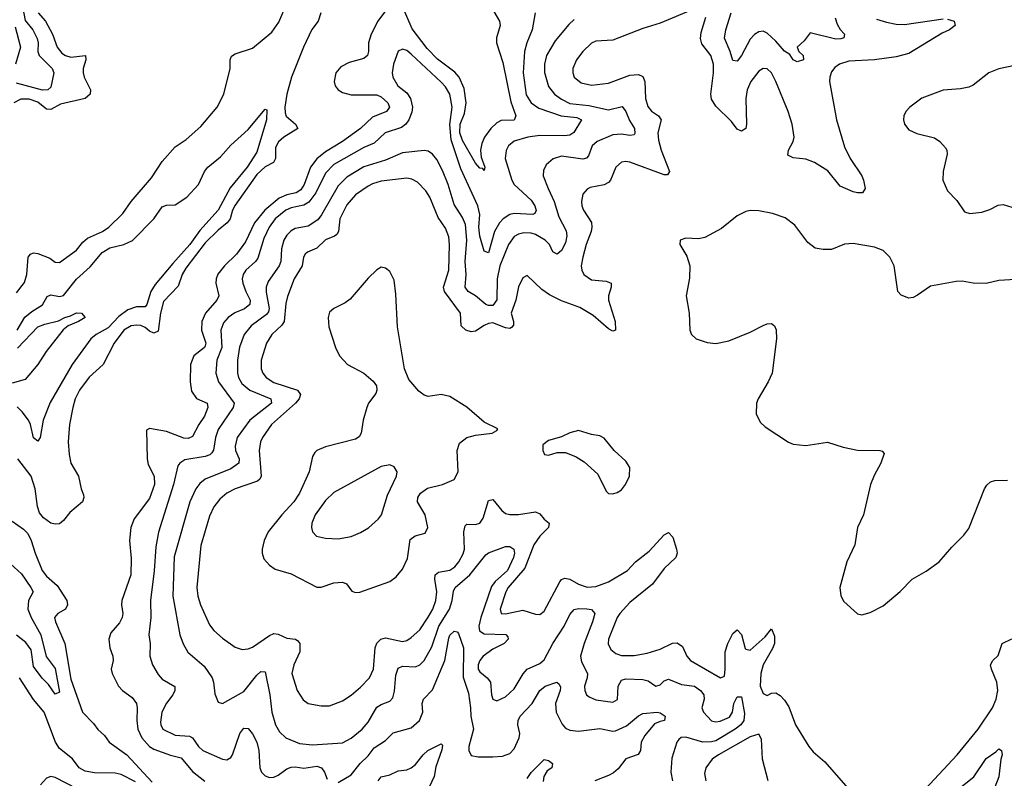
# Model space of a CAD drawing. Header units: inches. Extents: x 1682530 to 1839546, y 640742 to 791647.
# Tile 430 of 656: x 1714385 to 1718975, y 754921 to 758458. Entities that reach past the tile are written whole.
import ezdxf

# ---------------------------------------------------------------- set-up
doc = ezdxf.new("R2010")
doc.units = ezdxf.units.IN
doc.header["$MEASUREMENT"] = 0
doc.layers.add('B7715', color=7, linetype='Continuous')

msp = doc.modelspace()

# ---------------------------------------------------------------- linework, layer by layer
at = {"layer": 'B7715', "color": 5}
for points, elevation in [([(1714383.4, 758603.4), (1714410, 758453.7), (1714446.9, 758410), (1714467.3, 758370), (1714471.2, 758350), (1714470.1, 758310), (1714476.4, 758290), (1714536.3, 758230), (1714545.1, 758210), (1714530, 758143), (1714517, 758130), (1714490.9, 758129.1), (1714370, 758161)], 560), ([(1714370, 757183.6), (1714407.9, 757232.1), (1714418.7, 757270), (1714424.4, 757350), (1714435, 757365), (1714450, 757371.5), (1714470, 757368.4), (1714525.5, 757345.5), (1714550, 757327.5), (1714570, 757326.4), (1714650, 757383.2), (1714679.9, 757420.1), (1714701.5, 757438.5), (1714770.8, 757470), (1714800.6, 757490), (1714865.6, 757554.4), (1714904.1, 757610), (1714999.4, 757720.6), (1715050, 757796.1), (1715110, 757864.4), (1715161.5, 757898.5), (1715230, 757960.2), (1715306.1, 758050), (1715337, 758110), (1715366.3, 758230), (1715366, 758270), (1715372.7, 758287.3), (1715390, 758298.4), (1715470, 758324.4), (1715560.7, 758399.3), (1715593.4, 758446.6), (1715629.3, 758530)], 580), ([(1716113.8, 758530), (1716055.3, 758450), (1716023.2, 758390), (1716011.3, 758350), (1716011.2, 758310), (1716005.8, 758290), (1715990, 758277), (1715921.7, 758258.3), (1715882.5, 758237.5), (1715859.3, 758210), (1715851.8, 758170), (1715855.9, 758150), (1715869.1, 758130), (1715890, 758118.2), (1715930, 758107.1), (1716050, 758107), (1716070, 758097.8), (1716100.7, 758070), (1716108.8, 758050), (1716095, 758030), (1716030, 758003.6), (1715973.6, 757950), (1715889.5, 757890.5), (1715810, 757841.8), (1715770.3, 757809.7), (1715740.8, 757770), (1715711.4, 757690), (1715695.8, 757664.2), (1715673.5, 757650), (1715630, 757641.4), (1715594.6, 757625.4), (1715527.4, 757570), (1715479.6, 757510), (1715438, 757422), (1715395.4, 757364.6), (1715339.3, 757310), (1715309.4, 757270.6), (1715300.9, 757250), (1715299.9, 757230), (1715314, 757170), (1715304.4, 757150), (1715251.7, 757090), (1715233.5, 757050), (1715232.9, 757010), (1715253.3, 756950), (1715250, 756936.9), (1715247.2, 756930), (1715197, 756890), (1715182.1, 756850), (1715179.8, 756770), (1715186.5, 756726.5), (1715210, 756692.3), (1715258.9, 756670), (1715261.8, 756650), (1715247.1, 756610), (1715219.5, 756570), (1715190, 756514.5), (1715170, 756505.6), (1715150, 756507.5), (1715070, 756538.4), (1714990, 756552), (1714976.3, 756543.7), (1714978.9, 756410), (1714984.6, 756384.6), (1715012.5, 756330), (1715014.1, 756290), (1714990, 756224.8), (1714918.7, 756130), (1714903.2, 756090), (1714897.5, 756030), (1714905.5, 755945.5), (1714903.9, 755870), (1714861.1, 755750), (1714859.2, 755730), (1714865.9, 755690), (1714862.7, 755670), (1714850, 755645.3), (1714810, 755598.9), (1714800.6, 755570), (1714805.1, 755530), (1714819.3, 755490), (1714821, 755470), (1714812.3, 755430), (1714815.5, 755410), (1714845.6, 755350), (1714863.9, 755330), (1714910, 755298.4), (1714929.1, 755270), (1714933, 755250), (1714931, 755190), (1714936.6, 755150), (1714954.3, 755110), (1714990, 755068.6), (1715010, 755057.1), (1715088.8, 755028.8), (1715137.2, 755017.2), (1715190, 754953), (1715248.1, 754908.1)], 620), ([(1716595.8, 758495.8), (1716622.2, 758450), (1716624.7, 758430), (1716607.6, 758372.4), (1716607.5, 758350), (1716637.4, 758257.4), (1716675, 758075), (1716698, 758010), (1716690.6, 757989.4), (1716630, 757987.6), (1716610, 757977), (1716581.9, 757950), (1716551.9, 757910), (1716539, 757881), (1716533.2, 757850), (1716536.5, 757816.5), (1716552.7, 757770), (1716550, 757754), (1716543.9, 757763.9), (1716530, 757765.6), (1716510, 757789), (1716450, 757894.9), (1716437.2, 757930), (1716438.1, 757970), (1716459.2, 758020.8), (1716466.4, 758070), (1716456.7, 758136.7), (1716434.4, 758190), (1716412.9, 758212.9), (1716333.2, 758273.2), (1716284, 758324), (1716215, 758415), (1716165, 758530)], 620), ([(1714471.4, 758490), (1714504.9, 758450), (1714538.5, 758390), (1714559.8, 758330), (1714581.8, 758301.8), (1714598, 758290), (1714623.6, 758283.6), (1714692.3, 758290), (1714694, 758270), (1714681.4, 758230), (1714680.5, 758210), (1714685.7, 758190), (1714715.1, 758130), (1714714, 758110), (1714690.1, 758089.9), (1714575.6, 758064.4), (1714530, 758039), (1714510, 758040.9), (1714470, 758073.5), (1714430, 758087.7), (1714390, 758087.1), (1714358.6, 758070)], 580), ([(1715788.6, 758490), (1715775.9, 758450), (1715747.4, 758412.6), (1715707.6, 758330), (1715652.8, 758190), (1715630, 758109.7), (1715621.4, 758050), (1715622.8, 758022.8), (1715628.1, 758008.1), (1715670.2, 757970), (1715681.2, 757950), (1715616.3, 757910), (1715591.6, 757888.4), (1715578.3, 757861.7), (1715577.8, 757810), (1715568.6, 757791.4), (1715530, 757771.4), (1715490, 757735.5), (1715390, 757593.3), (1715377.8, 757570), (1715365.9, 757530), (1715352.9, 757510), (1715310, 757477.1), (1715250, 757417.7), (1715160.3, 757299.7), (1715143, 757270), (1715124.1, 757215.9), (1715056.2, 757143.8), (1715041.8, 757090), (1715030, 757005.1), (1715010, 756995.9), (1714990, 757005.7), (1714970, 757022.8), (1714950, 757031.6), (1714930, 757033.6), (1714905.3, 757030), (1714870.2, 757010), (1714825, 756950), (1714773.7, 756850), (1714709.4, 756790.6), (1714664.2, 756730), (1714644.2, 756690), (1714632.9, 756650), (1714616.8, 756570), (1714611.6, 756490), (1714616, 756430), (1714624.1, 756390), (1714659.5, 756330), (1714671.6, 756270), (1714682.3, 756242.3), (1714684.6, 756230), (1714677.7, 756210), (1714619.3, 756160.7), (1714590, 756123), (1714570, 756108), (1714550, 756105.1), (1714530, 756111.1), (1714495.6, 756135.6), (1714478, 756158), (1714468.4, 756188.4), (1714457.5, 756270), (1714438.7, 756330), (1714376.5, 756410)], 580), ([(1716788.5, 758490), (1716773.8, 758410), (1716749.5, 758350), (1716739, 758310), (1716732.8, 758210), (1716746.7, 758106.7), (1716768.8, 758070), (1716804.7, 758044.7), (1716909.7, 758009.7), (1716981.9, 758001.9), (1717003.6, 757990), (1716967.7, 757932.3), (1716950, 757919.6), (1716924.4, 757915.6), (1716810, 757917.3), (1716753.4, 757910), (1716690, 757891.8), (1716664.1, 757870), (1716652.6, 757847.4), (1716648.3, 757810), (1716679.3, 757710), (1716690.1, 757690), (1716770, 757616.6), (1716785.9, 757590), (1716791.9, 757568.1), (1716786.5, 757553.5), (1716777.3, 757550), (1716690, 757554.5), (1716670, 757549.5), (1716638.8, 757530), (1716621.2, 757510), (1716598.3, 757470), (1716570, 757371.3), (1716550, 757378.4), (1716530, 757448.2), (1716525.6, 757490), (1716529.9, 757550), (1716521.2, 757590), (1716441.8, 757761.8), (1716397.1, 757897.1), (1716390.7, 757969.3), (1716401.1, 758050), (1716389.9, 758110), (1716370, 758144.8), (1716350, 758167), (1716210, 758297.5), (1716190, 758313.3), (1716170, 758319.8), (1716150, 758311.1), (1716127, 758250), (1716121.8, 758210), (1716124.3, 758190), (1716147.7, 758150), (1716190, 758117.3), (1716206.9, 758090), (1716215.9, 758050), (1716212.9, 758027.1), (1716199.8, 757990), (1716184.8, 757970), (1716165.2, 757954.8), (1716089.3, 757930.7), (1716037.7, 757882.3), (1715990, 757862.2), (1715850, 757783.2), (1715810, 757741.8), (1715766.1, 757650), (1715733.1, 757606.9), (1715710, 757592.8), (1715650, 757580.5), (1715626.4, 757570), (1715576.8, 757530), (1715547.9, 757490), (1715522.9, 757437.1), (1715494.6, 757345.4), (1715483.8, 757330), (1715438.6, 757290), (1715426.7, 757270), (1715422.3, 757250), (1715426.1, 757230), (1715439.1, 757190), (1715459.3, 757150), (1715457.9, 757130), (1715433.5, 757110), (1715388.5, 757091.5), (1715357.4, 757070), (1715335.6, 757044.4), (1715323.4, 757010), (1715326.7, 756930), (1715304.7, 756870), (1715299.3, 756810), (1715311.2, 756770), (1715384.6, 756670), (1715380.5, 756650), (1715310, 756547.7), (1715297.3, 756510), (1715288.6, 756451.4), (1715281.2, 756438.8), (1715271, 756429), (1715250, 756421.7), (1715154.4, 756405.6), (1715131.3, 756390), (1715122.6, 756377.4), (1715101.5, 756290), (1715031.5, 756068.5), (1715019.7, 756000.3), (1715012.5, 755887.5), (1714995.6, 755750), (1714996.8, 755670), (1714987.6, 755590), (1714992.7, 755550), (1714991.9, 755490), (1715003.5, 755450), (1715030, 755405.7), (1715050, 755383.6), (1715108.7, 755348.7), (1715108.9, 755330), (1715099.6, 755310), (1715069.4, 755270.6), (1715048.5, 755230), (1715042.2, 755182.2), (1715042.9, 755170), (1715053.1, 755150), (1715110, 755122.4), (1715177.5, 755117.5), (1715190.2, 755110), (1715219, 755070), (1715239.6, 755050), (1715330, 755010.2), (1715350, 755007.2), (1715370, 755018.7), (1715376.8, 755030), (1715411.9, 755130), (1715430, 755154.6), (1715450, 755153.7), (1715470, 755127.9), (1715490.1, 755090), (1715500.1, 755050), (1715504.5, 754970), (1715513.1, 754950), (1715530, 754933.1), (1715550, 754925.1), (1715570, 754926.3), (1715590, 754935.3), (1715630, 754965), (1715650, 754972.3), (1715670, 754974.3), (1715710, 754968), (1715770, 754977.9), (1715792.8, 754970), (1715806, 754950), (1715817.8, 754917.8)], 640), ([(1717530, 758508.4), (1717370, 758441), (1717290, 758416.8), (1717150, 758362.3), (1717070, 758356.8), (1717050, 758348.9), (1717010.2, 758310), (1716980.2, 758270), (1716964.1, 758230), (1716963.5, 758210), (1716969.3, 758190), (1717002.6, 758162.6), (1717050, 758153), (1717130, 758161.4), (1717230, 758199), (1717270, 758201.4), (1717290, 758192.3), (1717298.5, 758170), (1717301.8, 758090), (1717312.8, 758052.8), (1717330.5, 758030.5), (1717363.2, 758010), (1717375.5, 757990), (1717360.1, 757930), (1717363.6, 757896.4), (1717374.7, 757850), (1717414.3, 757750), (1717405.1, 757734.9), (1717390, 757734), (1717230, 757792.9), (1717210, 757796.2), (1717190, 757792.9), (1717163.5, 757770), (1717139.5, 757710), (1717130, 757698.7), (1717110, 757688.1), (1717044.8, 757675.2), (1717030, 757667.6), (1717010, 757644.5), (1717003.2, 757610), (1717005.7, 757590), (1717013.5, 757570), (1717050, 757511.7), (1717052.8, 757490), (1717049.5, 757470), (1717025.2, 757410), (1717010.1, 757350.1), (1717003, 757310), (1717005.3, 757290), (1717015, 757270), (1717050, 757244.7), (1717119.3, 757239.3), (1717142, 757230), (1717142.8, 757210), (1717129.3, 757170), (1717129.3, 757150), (1717160.2, 757050), (1717162.8, 757010), (1717150, 757006), (1717130, 757016.1), (1717058.6, 757078.6), (1716996.6, 757116.6), (1716910, 757146.7), (1716854.2, 757174.2), (1716819.1, 757199.1), (1716750, 757265.1), (1716730, 757254.5), (1716710, 757212.7), (1716697.5, 757150), (1716675.9, 757090), (1716687.1, 757050), (1716686.3, 757033.7), (1716677.8, 757022.2), (1716670, 757018.3), (1716650, 757021.1), (1716590, 757044), (1716570, 757040.9), (1716550, 757031.3), (1716510, 757004.8), (1716490, 757002.3), (1716465.1, 757010), (1716443.5, 757030), (1716439.3, 757090), (1716364.7, 757190), (1716361.4, 757210), (1716385.8, 757290), (1716389, 757409), (1716384.8, 757444.8), (1716370, 757486.2), (1716336.1, 757536.1), (1716296.4, 757630), (1716279, 757659), (1716239.9, 757699.9), (1716213.8, 757713.8), (1716190, 757718.8), (1716070, 757705.2), (1716030, 757692.6), (1716010, 757681.4), (1715950, 757641.8), (1715910, 757595), (1715878.2, 757530), (1715870.5, 757470), (1715863.2, 757456.8), (1715852, 757448), (1715810, 757431.4), (1715770, 757392.4), (1715726.5, 757373.5), (1715715.8, 757364.2), (1715708.2, 757350), (1715701.9, 757310), (1715664.7, 757250), (1715632.8, 757167.2), (1715625.4, 757134.6), (1715618.1, 757050), (1715607.1, 757032.9), (1715559.8, 756990), (1715536.4, 756950), (1715510.9, 756870), (1715510.2, 756830), (1715518.2, 756810), (1715534.7, 756790), (1715570, 756766.5), (1715680.5, 756730), (1715693.7, 756710), (1715688.6, 756690), (1715670.8, 756669.2), (1715559.5, 756570), (1715516.8, 756510), (1715508.2, 756490), (1715501.9, 756450), (1715510.5, 756330), (1715504, 756316), (1715493.2, 756306.8), (1715389.3, 756270.7), (1715350.2, 756250), (1715317.7, 756222.3), (1715290, 756186), (1715270, 756142.4), (1715230, 756006.6), (1715210.9, 755810), (1715216.3, 755770), (1715227.8, 755730), (1715270, 755636.5), (1715290.1, 755610.1), (1715330, 755574.7), (1715390, 755532.4), (1715421.8, 755521.8), (1715450, 755523.9), (1715470, 755532.2), (1715550, 755587.2), (1715570, 755596.1), (1715590, 755592.5), (1715630, 755574), (1715670.1, 755570.1), (1715682.1, 755562.1), (1715690.7, 755550), (1715691.1, 755510), (1715663.4, 755450), (1715654.3, 755410), (1715678.9, 755330), (1715707, 755287), (1715730, 755270.2), (1715790, 755258.5), (1715830, 755259.2), (1715890, 755282.8), (1715930, 755309.3), (1715974.5, 755345.5), (1716015.9, 755390), (1716033.9, 755430), (1716042.2, 755530), (1716049.6, 755550.4), (1716068.1, 755570), (1716090, 755576.1), (1716170, 755558.2), (1716190, 755564.1), (1716210, 755577.1), (1716250, 755613.8), (1716290, 755672.7), (1716310.3, 755710), (1716324.9, 755750), (1716329.9, 755790), (1716319.7, 755850), (1716322.1, 755870), (1716338.1, 755881.9), (1716390, 755891.4), (1716412.9, 755907.1), (1716432.8, 755930), (1716452.6, 755967.4), (1716458.2, 755990), (1716456, 756070), (1716461.7, 756098.3), (1716470, 756105.2), (1716510, 756103.6), (1716530, 756110.8), (1716545.6, 756134.4), (1716570, 756216.5), (1716590, 756220.7), (1716632, 756170), (1716650, 756156.3), (1716670, 756150.1), (1716710, 756151.5), (1716790, 756164), (1716810, 756153.4), (1716830, 756128.6), (1716852.8, 756110), (1716849.4, 756090), (1716809.5, 756050.5), (1716782.3, 756010), (1716739.3, 755900.7), (1716662.4, 755810), (1716651.2, 755790), (1716624.3, 755710), (1716630, 755689.3), (1716650, 755687.8), (1716730, 755705.1), (1716790, 755685.5), (1716810, 755684.6), (1716830, 755700.4), (1716902.5, 755837.5), (1716910, 755847.6), (1716926.3, 755853.7), (1716950, 755848.9), (1716990, 755825.8), (1717030, 755812.5), (1717070, 755814.6), (1717130, 755837.2), (1717218, 755890), (1717256.1, 755930), (1717319.3, 755980.7), (1717390, 756055.6), (1717410, 756066.7), (1717430, 756044.9), (1717446.8, 755990), (1717450.1, 755970), (1717443.2, 755950), (1717390, 755899.3), (1717334.4, 755825.6), (1717230, 755739.9), (1717183.2, 755690), (1717170.1, 755670), (1717130.2, 755570), (1717128, 755548), (1717141.3, 755521.3), (1717163.5, 755503.5), (1717190, 755494), (1717250, 755492.9), (1717310, 755505.2), (1717370, 755523.8), (1717428.5, 755551.5), (1717450, 755552.9), (1717475.2, 755535.2), (1717494.9, 755490), (1717512, 755470), (1717651.3, 755388.7), (1717670, 755397.6), (1717674.3, 755430), (1717674.3, 755510), (1717686.1, 755550), (1717710, 755596.4), (1717730, 755613.7), (1717750, 755592), (1717766.8, 755526.8), (1717770, 755522.4), (1717790, 755519), (1717859.5, 755580.5), (1717890, 755617.3), (1717904, 755584), (1717903.6, 755550), (1717894.5, 755525.5), (1717850.2, 755450), (1717839.8, 755410), (1717837.4, 755350), (1717850, 755316.3), (1717870, 755306.8), (1717890, 755317.3), (1717910, 755319.1), (1717930, 755307.7), (1717950, 755285.5), (1717970, 755254), (1718000.9, 755170), (1718063.1, 755070), (1718084.6, 755044.6), (1718137.6, 754997.6), (1718267.7, 754850)], 680), ([(1718186.5, 758466.5), (1718196.2, 758436.2), (1718210, 758412.4), (1718230.3, 758390), (1718226.6, 758373.4), (1718212.3, 758367.7), (1718190, 758367.4), (1718070, 758397), (1718041.4, 758358.6), (1718009.1, 758330), (1718017.6, 758310), (1718036.5, 758290), (1718038.4, 758270), (1718010, 758260.7), (1717989.9, 758269.9), (1717974.9, 758294.9), (1717950, 758311.2), (1717910, 758357.4), (1717870, 758394.5), (1717850, 758404.1), (1717830, 758401.3), (1717810, 758388.2), (1717790, 758366.3), (1717750, 758290.9), (1717730, 758263.5), (1717710, 758267.3), (1717697.1, 758310), (1717670.8, 758370.8), (1717676.6, 758410), (1717702.1, 758490)], 660), ([(1716970, 758457.8), (1716945, 758435), (1716880.5, 758359.5), (1716841.5, 758290), (1716831.8, 758250), (1716831.8, 758211.8), (1716850, 758146.7), (1716878.6, 758110), (1716910, 758087.3), (1716950, 758066.8), (1717038.1, 758058.1), (1717130, 758037.2), (1717193, 758053), (1717210, 758030.3), (1717227.3, 757987.3), (1717250.9, 757950), (1717253.3, 757926.7), (1717250, 757921.3), (1717230, 757917.8), (1717190, 757924.4), (1717150, 757920.1), (1717077.3, 757890), (1717053.9, 757870), (1717036.3, 757823.7), (1717027.4, 757812.6), (1717010, 757808.1), (1716910, 757821.2), (1716871.3, 757808.7), (1716838.9, 757781.1), (1716826.2, 757753.8), (1716826, 757730), (1716847.9, 757670), (1716876.9, 757610), (1716898.4, 757538.4), (1716932.6, 757472.6), (1716935.5, 757450), (1716930, 757416.9), (1716910, 757382.2), (1716890, 757364.5), (1716870, 757375.1), (1716854.5, 757410), (1716834.5, 757430), (1716790, 757455.7), (1716770, 757462.7), (1716735.3, 757464.7), (1716710, 757458.5), (1716690, 757446.3), (1716664.1, 757410), (1716623.3, 757310), (1716610.5, 757250), (1716608.8, 757151.2), (1716590, 757125.4), (1716570, 757124.5), (1716558.8, 757130), (1716510.6, 757170), (1716476.2, 757190), (1716461.1, 757210), (1716466.1, 757270), (1716462.2, 757330), (1716469.2, 757430), (1716462.5, 757502.5), (1716450, 757535.5), (1716410, 757596.4), (1716381.8, 757690), (1716355.3, 757755.3), (1716330, 757805.1), (1716310, 757831), (1716290, 757844.8), (1716270, 757847.3), (1716170, 757837.2), (1716090, 757802.9), (1715990, 757772.1), (1715910, 757723.6), (1715870, 757682.7), (1715792.8, 757547.2), (1715774.7, 757525.3), (1715730, 757494.9), (1715670, 757483.4), (1715650, 757472.8), (1715630, 757453.3), (1715615.9, 757430), (1715605.8, 757390), (1715602.9, 757330), (1715595.2, 757310), (1715543.6, 757236.4), (1715534.3, 757210), (1715533.4, 757186.6), (1715548, 757112), (1715544.5, 757095.5), (1715536, 757084), (1715463.5, 757030), (1715430.8, 756990), (1715409.3, 756930.7), (1715400.1, 756870), (1715401.1, 756810), (1715405.5, 756790), (1715421.2, 756761.2), (1715458, 756730), (1715556.6, 756690), (1715559.5, 756670), (1715458, 756590), (1715399.6, 756510), (1715389, 756470), (1715391.7, 756450), (1715407.5, 756410), (1715406, 756390), (1715370, 756363.2), (1715250, 756315.2), (1715225.1, 756294.9), (1715205.5, 756270), (1715178.4, 756210), (1715105.9, 755954.1), (1715099.6, 755770), (1715130.9, 755590), (1715147.4, 755547.4), (1715169.5, 755509.5), (1715244.4, 755444.4), (1715282, 755390), (1715288.7, 755370), (1715295.4, 755315.4), (1715310, 755276), (1715330, 755270.5), (1715430, 755325.6), (1715490, 755402.6), (1715510, 755418.4), (1715530, 755417.6), (1715551.1, 755310), (1715560.5, 755230), (1715577.4, 755170), (1715597, 755137), (1715626, 755110), (1715690, 755083.8), (1715750, 755077.1), (1715890, 755086), (1715930, 755107.7), (1715981.2, 755150), (1716010, 755183.2), (1716050, 755253), (1716070, 755265.5), (1716110, 755280.2), (1716124.3, 755295.7), (1716132.9, 755327.1), (1716137.8, 755402.2), (1716150, 755434.2), (1716170, 755443.9), (1716230, 755441.2), (1716250, 755449.4), (1716270.3, 755469.7), (1716306, 755534), (1716338.5, 755630), (1716388.8, 755710), (1716400.7, 755750), (1716406.7, 755793.3), (1716414.8, 755810), (1716484.1, 755870), (1716557.9, 755962.1), (1716570, 755971.5), (1716650, 756002.3), (1716670, 756001.5), (1716689.1, 755989.1), (1716691.1, 755971.1), (1716686.5, 755950), (1716658.3, 755890), (1716601, 755839), (1716584.5, 755815.5), (1716534, 755670), (1716525.6, 755630), (1716528.5, 755608.5), (1716550, 755594.4), (1716651.8, 755591.8), (1716660, 755580), (1716661.6, 755570), (1716642.8, 755550), (1716590, 755523.1), (1716545.8, 755490), (1716530.1, 755470), (1716521.8, 755450), (1716522.5, 755430), (1716530, 755417.8), (1716564.6, 755390), (1716579.8, 755370), (1716584.1, 755310), (1716590.3, 755290.3), (1716610, 755282.8), (1716650, 755300.7), (1716690, 755338.5), (1716731.7, 755408.3), (1716750, 755429.3), (1716810, 755456.3), (1716830, 755474), (1716870.4, 755550), (1716922.8, 755630), (1716950, 755685.2), (1716970, 755708.2), (1716990, 755713.2), (1717028.5, 755711.5), (1717050, 755708.4), (1717065.5, 755690), (1717055.9, 755650), (1717015.8, 755550), (1716999.9, 755490), (1717003.3, 755463.3), (1717032.1, 755410), (1717030.9, 755390), (1717018.5, 755350), (1717019.7, 755330), (1717027.9, 755310), (1717040.1, 755300.1), (1717070, 755287.6), (1717150, 755275.9), (1717171.1, 755288.9), (1717175.6, 755350), (1717190, 755378.5), (1717210, 755384.5), (1717290, 755382.4), (1717314.9, 755374.9), (1717350, 755350.3), (1717370, 755356.5), (1717390, 755375.3), (1717410, 755382.6), (1717470, 755357.8), (1717530, 755350.7), (1717559.3, 755330), (1717574, 755310), (1717575.3, 755290), (1717565.4, 755250), (1717572.3, 755230), (1717610, 755188.6), (1717630, 755184.7), (1717650, 755187.7), (1717693.3, 755206.7), (1717707.1, 755230), (1717714.6, 755270), (1717730, 755301.3), (1717750, 755301.6), (1717763.7, 755223.7), (1717760.5, 755190), (1717746.6, 755170), (1717720.6, 755150), (1717630, 755095.3), (1717609.5, 755090.5), (1717570, 755090.2), (1717490, 755113.6), (1717469.2, 755110.8), (1717457.4, 755102.6), (1717448.4, 755090), (1717425, 755015), (1717420.5, 754950), (1717428.6, 754910)], 660), ([(1718710, 758460.6), (1718741.6, 758450), (1718746, 758430), (1718719.3, 758410), (1718685, 758395), (1718530, 758300.4), (1718470, 758284.6), (1718370, 758270.3), (1718250, 758264.1), (1718206.5, 758250), (1718185.3, 758234.7), (1718170, 758215.1), (1718161, 758190), (1718160.1, 758170), (1718192, 757990), (1718230, 757864.9), (1718256.1, 757810), (1718310.2, 757730), (1718318.2, 757710), (1718326.3, 757670), (1718313.4, 757650), (1718290.1, 757649.9), (1718270, 757655.6), (1718210, 757681.7), (1718152.7, 757752.7), (1718090, 757792.2), (1718050, 757807.6), (1717990, 757813.7), (1717965.9, 757825.9), (1717968.2, 757850), (1717990.8, 757889.2), (1717994.9, 757910), (1717986.4, 757970), (1717966.9, 758030), (1717909.3, 758170), (1717890, 758209.8), (1717870, 758228.8), (1717850, 758230.8), (1717830, 758218.2), (1717793.9, 758170), (1717776.6, 758130), (1717769.5, 758090), (1717773.7, 757970), (1717770, 757949.7), (1717750, 757938), (1717730, 757947.8), (1717702.5, 757982.5), (1717630, 758054.6), (1717610, 758086.9), (1717606.4, 758110), (1717619.5, 758210), (1717619.9, 758250), (1717606.1, 758290), (1717564.8, 758344.8), (1717559, 758370), (1717562.3, 758397.7), (1717583.1, 758470)], 680), ([(1718379.7, 758459.7), (1718425.5, 758445.5), (1718470, 758436.8), (1718510, 758435.4), (1718690, 758461.9)], 680), ([(1714364.6, 758424.6), (1714388.8, 758330), (1714365.3, 758250)], 540), ([(1719210, 758283.1), (1718950, 758229.1), (1718902.6, 758210), (1718830, 758152.9), (1718810, 758143.8), (1718770, 758134.8), (1718690, 758129.8), (1718590, 758091.1), (1718534.4, 758050), (1718515.8, 758030), (1718507.2, 758010), (1718504.6, 757990), (1718510.3, 757970), (1718530, 757944.9), (1718567.2, 757927.2), (1718650, 757906.5), (1718673.8, 757890), (1718700.5, 757860.5), (1718706.4, 757850), (1718708.5, 757830), (1718689.1, 757750), (1718688, 757710), (1718710, 757659.5), (1718754.2, 757614.2), (1718790, 757561.1), (1718813.9, 757553.9), (1718870, 757559.6), (1718907.8, 757572.2), (1718946.6, 757593.4), (1718970, 757596.1), (1719030, 757578)], 720), ([(1714374.1, 757010), (1714408.5, 757071.5), (1714442, 757098), (1714492.2, 757127.8), (1714513.1, 757166.9), (1714530, 757175.2), (1714570, 757166.6), (1714590, 757171.9), (1714650, 757248.6), (1714714, 757306), (1714770, 757371.8), (1714806, 757394), (1714870, 757410.1), (1714911.8, 757428.2), (1715010.7, 757530), (1715050, 757585.7), (1715070, 757593.1), (1715110, 757594.3), (1715164, 757630), (1715218.9, 757690), (1715246.4, 757750), (1715262.6, 757770), (1715321.3, 757818.7), (1715370, 757873), (1715450, 757945.5), (1715530, 758040.5), (1715537, 758037), (1715536, 757990), (1715490, 757839.8), (1715445.6, 757770), (1715365.8, 757674.2), (1715311, 757569), (1715224.5, 757475.5), (1715178.6, 757410), (1715098.4, 757321.6), (1715017.3, 757222.7), (1714996.6, 757190), (1714978, 757130), (1714970, 757119.6), (1714930, 757119), (1714890, 757104.6), (1714846.7, 757073.3), (1714798.2, 757021.8), (1714741.2, 756990), (1714717, 756970), (1714629.5, 756850), (1714527, 756673), (1714494.3, 756590), (1714480.3, 756510), (1714470, 756492), (1714450, 756507.6), (1714435.8, 756570), (1714426.5, 756590), (1714396.8, 756630), (1714373.1, 756653.1)], 560), ([(1719026.2, 757246.2), (1718950, 757241.1), (1718890, 757227.8), (1718830, 757229.9), (1718778.2, 757238.2), (1718750, 757236.9), (1718630, 757215.2), (1718570, 757173.8), (1718550, 757162.9), (1718530, 757159.8), (1718493.3, 757173.3), (1718479.1, 757190), (1718460.7, 757310), (1718441.5, 757350), (1718410, 757381.1), (1718370, 757396.4), (1718270, 757413.7), (1718230, 757410.6), (1718170, 757386.4), (1718130, 757385.9), (1718093.1, 757393.1), (1718059, 757419), (1717999, 757499), (1717953.7, 757533.7), (1717894.2, 757554.2), (1717830, 757566.3), (1717790, 757567.9), (1717770, 757563.8), (1717730, 757543.5), (1717655.9, 757484.1), (1717578.1, 757441.9), (1717550, 757435.3), (1717490, 757439.7), (1717464, 757430), (1717462.4, 757410), (1717495, 757355), (1717508.8, 757310), (1717507.4, 757252.6), (1717491.5, 757170), (1717506, 757090), (1717508.9, 757010), (1717516.4, 756990), (1717538.8, 756970), (1717590, 756952), (1717630, 756947.6), (1717690, 756960.8), (1717790, 757000.2), (1717850, 757032.3), (1717870, 757040.3), (1717890, 757041.3), (1717903.8, 757030), (1717911.5, 757011.5), (1717913.4, 756970), (1717892.2, 756810), (1717874.7, 756770), (1717826.7, 756690), (1717820.3, 756670), (1717818.6, 756618.6), (1717839, 756579), (1717860.2, 756560.2), (1717968.7, 756488.7), (1717990, 756479.3), (1718050, 756472.7), (1718150, 756488.2), (1718224.4, 756464.4), (1718290, 756450.4), (1718394, 756450), (1718406, 756446), (1718414.8, 756434.8), (1718399.1, 756390), (1718367.5, 756332.5), (1718350.4, 756290), (1718318.8, 756150), (1718290.2, 756090), (1718277.4, 756010), (1718240.3, 755930), (1718208.8, 755810), (1718212.1, 755772.1), (1718226, 755746), (1718290, 755687.3), (1718310, 755683), (1718350, 755693.4), (1718410, 755725.5), (1718490, 755792.2), (1718545.1, 755850), (1718610, 755886.7), (1718670.9, 755930), (1718730, 755998.7), (1718786.1, 756053.9), (1718810, 756086), (1718883.1, 756270), (1718892.9, 756287.1), (1718910, 756303.1), (1718931, 756309), (1718990, 756310.2)], 720), ([(1714374.3, 756925.7), (1714470, 757025), (1714502, 757038), (1714566.6, 757053.4), (1714595.1, 757070), (1714622.8, 757077.2), (1714650, 757091.5), (1714673, 757090), (1714691, 757070), (1714659.1, 757050), (1714610.5, 757030), (1714588.3, 757011.7), (1714508, 756910), (1714470.4, 756850), (1714410, 756780.5), (1714350, 756762.4)], 540), ([(1714350, 756119.5), (1714403.2, 756083.2), (1714422.5, 756062.5), (1714438.5, 756030), (1714456.9, 755970), (1714490, 755889.2), (1714510, 755863.5), (1714560, 755820), (1714605.6, 755750), (1714608.5, 755730), (1714598.8, 755710), (1714563.1, 755690), (1714548.1, 755670), (1714552.7, 755650), (1714596.4, 755550), (1714623.5, 755383.5), (1714678.4, 755230), (1714730, 755176.6), (1714750, 755148.9), (1714781.3, 755121.3), (1714802.1, 755090), (1714884.1, 755030), (1715002.7, 754902.7)], 580), ([(1714341.6, 755921.6), (1714393.8, 755873.8), (1714437.7, 755810), (1714447.7, 755790), (1714426.8, 755750), (1714423.9, 755710), (1714439, 755670), (1714483.4, 755590), (1714509, 755489), (1714550, 755433.7), (1714570, 755322), (1714550, 755312.7), (1714519, 755359), (1714490, 755387.4), (1714450, 755442), (1714439.2, 755519.2), (1714413.8, 755553.8), (1714370, 755589.1)], 560), ([(1715870, 754901.3), (1715930, 754938), (1715972.8, 754990), (1716010, 755026.2), (1716036.9, 755063.1), (1716090, 755097.3), (1716126.7, 755133.3), (1716210, 755156.8), (1716248.9, 755190), (1716264.5, 755230), (1716262, 755270), (1716267.1, 755290), (1716310, 755334), (1716366.3, 755470), (1716385.1, 755574.9), (1716390, 755587.7), (1716410, 755607.2), (1716424.1, 755604.1), (1716430, 755596), (1716454.1, 755530), (1716452.4, 755392.4), (1716477.5, 755317.5), (1716487.1, 755250), (1716487.4, 755210), (1716500.3, 755150), (1716478.6, 755070), (1716478.6, 755050), (1716490, 755027.4), (1716521.8, 755021.8), (1716590, 755020.6), (1716635.3, 755024.7), (1716670, 755036.5), (1716690, 755058.7), (1716714, 755110), (1716715.9, 755130), (1716707.3, 755170), (1716709, 755190), (1716718.6, 755210), (1716773.9, 755270), (1716810, 755330.9), (1716834, 755350), (1716888.7, 755368.7), (1716899.8, 755359.8), (1716905.3, 755345.3), (1716904.8, 755330), (1716882, 755270), (1716886.5, 755230), (1716913.2, 755173.2), (1716930, 755154.9), (1716950, 755144.7), (1716990, 755140.5), (1717090, 755152.9), (1717150, 755141.3), (1717163.1, 755143.1), (1717213.6, 755166.4), (1717270, 755212.8), (1717290, 755223.3), (1717356, 755230), (1717370, 755226.9), (1717394.6, 755210), (1717390.7, 755190), (1717370, 755186.5), (1717344.8, 755175.2), (1717299.1, 755120.9), (1717282.4, 755090), (1717278.8, 755050), (1717268.5, 755031.5), (1717210, 755012.2), (1717174.1, 754965.9), (1717153.1, 754946.9), (1717130, 754933.7), (1717066.3, 754910)], 640), ([(1718606.6, 754870), (1718754.5, 755030), (1718852.3, 755150), (1718919.3, 755250), (1718937.6, 755290), (1718945.2, 755330), (1718939.9, 755370), (1718915.1, 755430), (1718911.2, 755450), (1718921.6, 755470), (1718945.9, 755494.1), (1718965.1, 755550), (1719010, 755571.3)], 680), ([(1714924.3, 754904.3), (1714858.9, 754938.9), (1714830, 754945.1), (1714734, 754946), (1714690, 754954.1), (1714662.6, 754970), (1714631.5, 755011.5), (1714570, 755060.3), (1714551.7, 755090), (1714499.2, 755230), (1714448.9, 755288.9), (1714383.9, 755390)], 580), ([(1717874, 754910), (1717847.9, 755010), (1717843.3, 755103.3), (1717830, 755126.6), (1717790, 755113.8), (1717642.6, 755030), (1717613.7, 755010), (1717582.8, 754970), (1717577.1, 754942.9), (1717583.9, 754910)], 680), ([(1716056.2, 754910), (1716070, 754927.2), (1716110, 754937.1), (1716150, 754955.5), (1716190, 754961.3), (1716210, 754969.1), (1716230, 754984.9), (1716266.2, 755030), (1716288.3, 755050), (1716350, 755082), (1716356, 755076), (1716353.4, 755053.4), (1716325.5, 754974.5), (1716316.9, 754930), (1716283.6, 754856.4)], 620), ([(1718750, 754862.6), (1718832.6, 754927.4), (1718890, 755014), (1718936, 755044), (1718950, 755058), (1718962, 755050), (1718964.7, 755030), (1718958, 755010), (1718950, 754928), (1718930, 754879)], 660), ([(1716750, 754920.9), (1716770, 754947.7), (1716830, 755008.4), (1716850, 755003.7), (1716868.2, 754990), (1716865.5, 754970), (1716844.2, 754955.8), (1716828.7, 754930), (1716826, 754906)], 620), ([(1714652.6, 754872.6), (1714550, 754924.3), (1714530, 754929.8), (1714510, 754921.8), (1714482.3, 754890)], 620)]:
    msp.add_lwpolyline(points, dxfattribs=dict(at, elevation=elevation))
for points, elevation in [([(1716070, 757303.7), (1716050, 757292), (1716010, 757253.3), (1715925.9, 757154.1), (1715902.9, 757137.1), (1715850, 757111.6), (1715830, 757093.5), (1715822.5, 757070), (1715826.1, 757026.1), (1715856.9, 756930), (1715876.5, 756890), (1715913.4, 756850), (1715989.6, 756809.6), (1716032.3, 756772.3), (1716047.9, 756750), (1716050.3, 756730), (1716044.7, 756715.3), (1716011.5, 756670), (1716003.2, 756650), (1715987, 756590), (1715977.5, 756530), (1715967, 756513), (1715950, 756502.1), (1715810, 756466.2), (1715770.4, 756450), (1715760.5, 756439.5), (1715750, 756421.2), (1715735.2, 756350), (1715689.4, 756250), (1715663, 756210), (1715607.6, 756150), (1715543.8, 756070), (1715524.1, 756030), (1715515.2, 755990), (1715514.7, 755970), (1715523.5, 755943.5), (1715550, 755914), (1715576.3, 755896.3), (1715650, 755873.8), (1715770, 755812.8), (1715790, 755811.7), (1715850, 755832.7), (1715890, 755835.6), (1715908.3, 755828.3), (1715934.1, 755794.1), (1715950, 755787.6), (1715970, 755789.2), (1716110, 755837.8), (1716140.2, 755859.8), (1716170, 755895.8), (1716193.5, 755946.5), (1716205.9, 756034.1), (1716228.7, 756051.3), (1716275.8, 756064.2), (1716288.4, 756090), (1716274.5, 756150), (1716239.4, 756210), (1716241.2, 756230), (1716253.2, 756250), (1716286.2, 756273.8), (1716356.3, 756290), (1716410, 756314.4), (1716428.5, 756350), (1716424.5, 756450), (1716435.9, 756484.1), (1716470, 756509.2), (1716510, 756520.3), (1716588, 756530), (1716610, 756542), (1716614, 756550), (1716550, 756582), (1716470, 756651.1), (1716390, 756701.7), (1716350, 756711), (1716290, 756701.1), (1716270, 756706.6), (1716245.2, 756725.2), (1716199.6, 756779.6), (1716179.2, 756830), (1716145.9, 757025.9), (1716138.3, 757178.3), (1716130, 757244), (1716110, 757283.7), (1716090, 757299.5)], 720), ([(1716990, 756542.9), (1716950, 756532), (1716910, 756512.3), (1716850, 756496), (1716824.1, 756475.9), (1716823, 756450), (1716832, 756430), (1716850, 756427), (1716890, 756440.4), (1716930, 756440.4), (1716979, 756419), (1717016, 756396), (1717079.6, 756339.6), (1717119, 756259), (1717130, 756248.2), (1717150, 756246.7), (1717170, 756253), (1717190, 756266.4), (1717209.6, 756290), (1717227, 756330), (1717229.4, 756370), (1717210, 756399.3), (1717156, 756450), (1717110, 756506), (1717090, 756518), (1717050, 756524.5)], 720), ([(1716110, 756382), (1716070, 756374.7), (1715850, 756252.8), (1715810, 756216.2), (1715762.7, 756150), (1715746.5, 756110), (1715745.2, 756090), (1715749.3, 756069.3), (1715769.3, 756049.3), (1715810, 756041.2), (1715870, 756036.9), (1715930, 756047.7), (1715973.7, 756066.3), (1716010.9, 756089.1), (1716057, 756130), (1716071.1, 756148.9), (1716099.2, 756240.8), (1716142, 756330), (1716144.5, 756350), (1716130, 756372.7)], 740)]:
    msp.add_lwpolyline(points, close=True, dxfattribs=dict(at, elevation=elevation))

doc.saveas('drawing.dxf')
